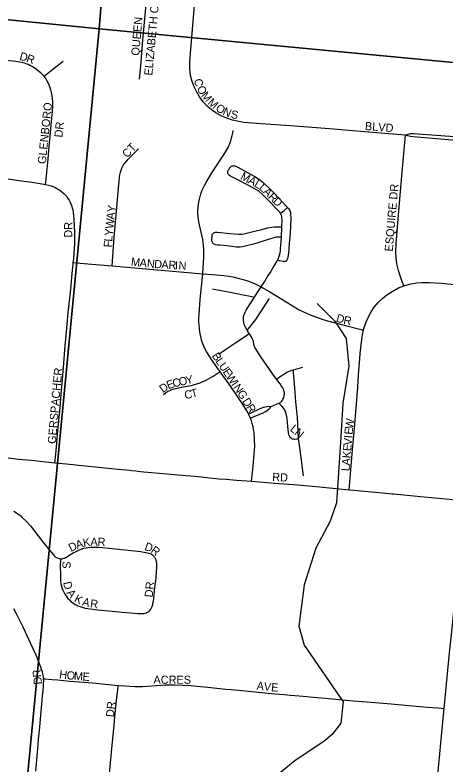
# Model space of a CAD drawing. Extents: x 1410790 to 1770854, y 448063 to 770588.
# Drawn here: x 1528873 to 1531514, y 641443 to 646042 of the extents above; entities that cross this region are included whole.
import ezdxf

# ---------------------------------------------------------------- set-up
doc = ezdxf.new("R2010")
doc.units = 0
for name, color, linetype in [('GM_X_City_Street', 7, 'Continuous'), ('GM_X_City_Street_Text', 7, 'Continuous'), ('GM_X_Minor_River', 7, 'Continuous'), ('GM_X_Section', 7, 'Continuous')]:
    doc.layers.add(name, color=color, linetype=linetype)

msp = doc.modelspace()

# ---------------------------------------------------------------- linework, layer by layer
at = {"layer": 'GM_X_City_Street'}
for points in [[(1531265.6, 645306.1), (1531140.1, 645316.4), (1530943.8, 645332.6), (1530800, 645344.9), (1530561.1, 645363.4), (1530380.6, 645375.5), (1530276, 645384), (1530245.7, 645389), (1530207.1, 645398.3), (1530171.5, 645409), (1530137.2, 645423.7), (1530104.8, 645442), (1530077.2, 645461.4), (1530051.6, 645483.6), (1530026.2, 645510.7), (1530004, 645540.5), (1529984.9, 645572.3), (1529970.3, 645602.7), (1529958.6, 645634.4), (1529949.7, 645670.5), (1529944.6, 645710.7), (1529944.2, 645754.4), (1529950, 645833.5), (1529967.8, 646026.3), (1529994.5, 646356.6)], [(1529635.9, 645649.7), (1529641.4, 645708.5), (1529643.4, 645731.4), (1529657.1, 645888.1), (1529673.1, 646064.4), (1529676.5, 646107), (1529677.9, 646130.9)], [(1528581.1, 645789.4), (1528610.8, 645786.2), (1528708.6, 645776.2), (1528878, 645758.9), (1528913.5, 645752.9), (1528929.1, 645749.1), (1528945, 645743.8), (1528957.4, 645738.9), (1528969.1, 645733.6), (1528980.8, 645726.9), (1528991.7, 645720.3), (1529005.1, 645710.5), (1529017.8, 645700.5), (1529029.4, 645690), (1529038.9, 645680.4), (1529051.2, 645667.9)], [(1529051.2, 645667.9), (1529113.4, 645716.4), (1529168.1, 645759.7)], [(1529060.2, 645001.9), (1529063.7, 645036.4), (1529074.1, 645137.7), (1529084.9, 645258.6), (1529092.7, 645343.9), (1529096.9, 645390.1), (1529103.1, 645450.6), (1529105.4, 645483.9), (1529105.4, 645507.9), (1529103.8, 645530.4), (1529101.8, 645545.7), (1529097.8, 645566.7), (1529092.6, 645584), (1529081.8, 645615), (1529069, 645641.6), (1529059.3, 645656.7), (1529051.2, 645667.9)], [(1530023.7, 644455.2), (1530024.2, 644461.1), (1530030.2, 644555.8), (1530030.8, 644601.3), (1530028.9, 644630.4), (1530027.2, 644646.5), (1530023.8, 644665.7), (1529999.9, 644774.6), (1529997.4, 644790.4), (1529995.4, 644807.5), (1529994.5, 644825.1), (1529994.2, 644842.7), (1529995.7, 644862.3), (1529997.1, 644880.6), (1529999.6, 644898.6), (1530003, 644913.4), (1530007.3, 644929.5), (1530012.2, 644945.4), (1530018.9, 644964.2), (1530025.5, 644980.1), (1530034, 644996.8), (1530044, 645014.7), (1530080.2, 645073.6), (1530159.2, 645194.2), (1530180.6, 645234.3), (1530185.7, 645245.5), (1530189.7, 645255), (1530195.4, 645271.2), (1530200.4, 645288.1), (1530204.2, 645302.3), (1530207.9, 645319.7), (1530210.6, 645334.9)], [(1531813.9, 645274.8), (1531747.5, 645281.2), (1531659.3, 645288), (1531538.4, 645297.2), (1531399.8, 645306.4), (1531314.9, 645313.6), (1531295.9, 645312.6), (1531280.7, 645310.4), (1531265.6, 645306.1)], [(1531255.9, 644381.2), (1531248.2, 644400.9), (1531234.7, 644435.5), (1531223.4, 644475.5), (1531214, 644516.2), (1531208.7, 644554.3), (1531206.7, 644589.5), (1531208.2, 644637.9), (1531221, 644791.3), (1531242.9, 645056.2), (1531259.1, 645237.5), (1531265.6, 645306.1)], [(1531809.5, 645253), (1531752.3, 645258.5), (1531505.9, 645279.4), (1531313.6, 645295.2), (1531295.9, 645297.5), (1531279.9, 645301.4), (1531265.6, 645306.1)], [(1529468.6, 644503.4), (1529470.7, 644532.1), (1529481.7, 644679.6), (1529497.5, 644862.5), (1529504.1, 644934.1), (1529514, 645045.9), (1529516.3, 645063), (1529519.3, 645078.4), (1529523.2, 645091), (1529527, 645102), (1529531.4, 645111.1), (1529536.3, 645119.5), (1529542.4, 645129), (1529548, 645136.3), (1529558.1, 645147.7), (1529567.7, 645157.6), (1529629.6, 645221.1)], [(1528527.2, 645089.8), (1528535, 645086.2), (1528551.2, 645080.8), (1528562.7, 645077.6), (1528570.6, 645075.9), (1528606, 645070.6), (1528693.6, 645057.3), (1528803.8, 645041), (1528898, 645027.3), (1528975.8, 645016.3), (1529027.6, 645008), (1529060.2, 645001.9)], [(1530500.6, 644825.6), (1530496.3, 644832.3), (1530488.4, 644841.5), (1530481.8, 644848.4), (1530422.2, 644909.6), (1530389.9, 644942.3), (1530367.1, 644960.9), (1530353.6, 644970.1), (1530339.5, 644978.7), (1530246.8, 645028.1), (1530194.2, 645054.8), (1530187.6, 645058.5), (1530183.6, 645061.4), (1530180.9, 645064.6), (1530179.3, 645066.9), (1530178.3, 645069.8), (1530177.6, 645073), (1530177.6, 645077.8), (1530178.2, 645082.9), (1530180.5, 645089.7), (1530183.2, 645095.7), (1530186.8, 645102), (1530190, 645106.6), (1530193.3, 645110), (1530197, 645113.3), (1530199.6, 645114.9), (1530203.3, 645116.5), (1530205.7, 645117.3), (1530209.3, 645118.2), (1530212.1, 645118.5), (1530217.7, 645117.9), (1530223.2, 645116.3), (1530229.7, 645113.5), (1530239.7, 645108.7), (1530293.9, 645077.9), (1530343.3, 645051.9), (1530358.5, 645042.2), (1530367.9, 645035.7), (1530384.8, 645022.3), (1530395.8, 645012.8), (1530436.2, 644974.4), (1530495.6, 644913.1), (1530531.6, 644874.9), (1530543.2, 644862.2)], [(1529060.2, 645001.9), (1529078.9, 644998.3), (1529094.5, 644994), (1529106.5, 644989.9), (1529117.1, 644985.6), (1529126.8, 644980.7), (1529140.2, 644972.6), (1529148.5, 644967.1), (1529160.3, 644957.7), (1529171.8, 644947.5), (1529180, 644939.5), (1529188.4, 644930.3), (1529197.8, 644917.7), (1529205.1, 644906.7), (1529210.2, 644898.2), (1529214.3, 644889.8)], [(1529230.6, 644524.2), (1529233, 644548.3), (1529237.5, 644610.2), (1529239, 644639.5), (1529239.4, 644704.8), (1529237.8, 644750.5), (1529235.7, 644786.3), (1529234.1, 644811.6), (1529231.6, 644833.2), (1529229.5, 644845.2), (1529226.5, 644856.9), (1529224, 644865.2), (1529221.9, 644871.6), (1529214.3, 644889.8)], [(1530543.2, 644862.2), (1530543.8, 644861.5), (1530549.6, 644854.7), (1530553.2, 644849), (1530556.5, 644843), (1530559.1, 644836.8), (1530560.8, 644830.9), (1530562, 644822), (1530562.8, 644799), (1530559.1, 644703.9), (1530551.5, 644615.6), (1530550.5, 644602.1), (1530547.3, 644568.3), (1530545.3, 644558), (1530543.2, 644548.8), (1530541.5, 644543.1), (1530540, 644539.7), (1530538.9, 644537.8), (1530537.6, 644535.9), (1530536, 644534.2), (1530534.2, 644532.5), (1530532.4, 644531.3), (1530530.5, 644530.4), (1530528, 644529.8), (1530525.7, 644529.5), (1530523.2, 644529.3), (1530520.2, 644529.6), (1530494.1, 644535.6), (1530482.2, 644538.4)], [(1530500.6, 644825.6), (1530506.7, 644830.9), (1530522.3, 644844.2), (1530543.2, 644862.2)], [(1530508, 644743.6), (1530509.7, 644784.5), (1530508.8, 644800.9), (1530507.8, 644807.9), (1530505.2, 644816.4), (1530502.1, 644823.4), (1530500.6, 644825.6)], [(1530505.4, 644679.3), (1530481, 644679.6), (1530474, 644678.9), (1530465.7, 644677.5), (1530335.1, 644637.6), (1530274.8, 644621.6), (1530264.3, 644619.6), (1530252.2, 644618.1), (1530239.4, 644618), (1530229.3, 644618.5), (1530170.7, 644625.7), (1530128.2, 644629.9), (1530113.6, 644631.4), (1530102.1, 644633.2), (1530097.7, 644634.7), (1530093.1, 644636.9), (1530089.4, 644639.8), (1530085.9, 644643.3), (1530083.2, 644647.3), (1530081.3, 644651.8), (1530080, 644657.4), (1530079.3, 644664.6), (1530080.6, 644687.2), (1530081.4, 644692.8), (1530082.9, 644697.2), (1530084.9, 644700.3), (1530086.6, 644702.5), (1530088.9, 644704.6), (1530091.9, 644706.4), (1530096.4, 644708.2), (1530101.2, 644709.4), (1530108.1, 644710.2), (1530114.3, 644710.1), (1530189.3, 644702.4), (1530244.9, 644697.6), (1530264.5, 644698.9), (1530283.7, 644702.7), (1530325.4, 644712.9), (1530377.6, 644725.7), (1530423.3, 644736.8), (1530446.9, 644741.2), (1530461.8, 644743.3), (1530475.2, 644744.1), (1530490.9, 644743.9), (1530508, 644743.6)], [(1530505.4, 644679.3), (1530508, 644743.6)], [(1530482.2, 644538.4), (1530483.3, 644540.6), (1530487.4, 644550.7), (1530492.1, 644563.4), (1530495.7, 644576.4), (1530498, 644585.9), (1530499.3, 644593.6), (1530500.7, 644607.5), (1530504.4, 644653.3), (1530505.4, 644679.3)], [(1530381.5, 644375), (1530402, 644406), (1530421.4, 644437.7), (1530436.1, 644461.5), (1530455.4, 644493), (1530476.3, 644527), (1530482.2, 644538.4)], [(1529118.3, 643296.3), (1529119.7, 643311), (1529125.5, 643371.4), (1529129.8, 643417.1), (1529134.7, 643469.7), (1529149.8, 643636.1), (1529156.9, 643717.7), (1529162, 643782.8), (1529170.6, 643880.7), (1529181.6, 644014.4), (1529184.9, 644053.8), (1529194.6, 644168.2), (1529199.9, 644217), (1529212.4, 644341), (1529225.7, 644477.7), (1529229.5, 644512.8), (1529230.6, 644524.2)], [(1529230.6, 644524.2), (1529250, 644522.5), (1529319.7, 644516.2), (1529468.6, 644503.4)], [(1529468.6, 644503.4), (1529699.2, 644483.6), (1530023.7, 644455.2)], [(1530131.3, 643854.5), (1530073.7, 643936.5), (1530047, 643978.2), (1530038.8, 643993.4), (1530030.7, 644011), (1530024.6, 644025.1), (1530019.1, 644042.2), (1530013.8, 644059.7), (1530009.3, 644078.7), (1530005.6, 644099.7), (1530003, 644120.1), (1530001, 644140.1), (1530000.1, 644159.8), (1530000.2, 644182.9), (1530001.3, 644207), (1530008.6, 644297.9), (1530023.7, 644455.2)], [(1530023.7, 644455.2), (1530084, 644451.2), (1530153.4, 644445.5), (1530184.2, 644440.9), (1530208.9, 644436.3), (1530247.2, 644427.1), (1530272.3, 644420), (1530297.4, 644411.9), (1530319.7, 644403.7), (1530344.2, 644392.8), (1530366.1, 644383.2), (1530381.5, 644375)], [(1531255.9, 644381.2), (1531256, 644381.3), (1531289.9, 644390.7), (1531334.1, 644398.7), (1531369.1, 644401.6), (1531410.8, 644401.1), (1531485.5, 644396.7), (1531587.2, 644387.9), (1531707.7, 644377.8), (1531742.4, 644374.7)], [(1530083.8, 644362.7), (1530147, 644350.6), (1530193.7, 644341.7), (1530272.4, 644326.7), (1530313.7, 644318.1), (1530340.2, 644312.7)], [(1530340.2, 644312.7), (1530342, 644315.5), (1530381.5, 644375)], [(1530381.5, 644375), (1530391.9, 644369.4), (1530434.2, 644344.8), (1530571, 644260.2), (1530611, 644237), (1530636.4, 644223.6), (1530663.7, 644211.2), (1530691.3, 644199.9), (1530719.9, 644188.6), (1530748.9, 644178.3), (1530779.4, 644168.4), (1530897.7, 644137.6), (1530985.7, 644115), (1531009.1, 644109)], [(1531009.1, 644109), (1531011.2, 644118.7), (1531022.7, 644155.2), (1531036.7, 644187.5), (1531055.1, 644221.1), (1531074.9, 644250.2), (1531099.5, 644279.6), (1531127.2, 644306.2), (1531151.8, 644326.4), (1531183.9, 644347.4), (1531223.5, 644368.4), (1531255.9, 644381.2)], [(1530296.8, 644109.2), (1530285.3, 644128), (1530281.9, 644135.1), (1530278.8, 644143), (1530276.3, 644151.2), (1530274.9, 644158.9), (1530273.9, 644169), (1530273.9, 644180.1), (1530274.4, 644189.2), (1530275.8, 644199.1), (1530277.4, 644205.2), (1530278.9, 644210.2), (1530283, 644220.4), (1530289.1, 644231.4), (1530296.6, 644243.2), (1530340.2, 644312.7)], [(1530296.8, 644109.2), (1530311, 644125.8), (1530333.2, 644153.9), (1530348.4, 644174.6), (1530402.6, 644255.9), (1530433.4, 644302.7)], [(1530121.7, 643962.6), (1530171.3, 643996.1), (1530225.6, 644033.1), (1530291, 644077.3), (1530308.9, 644089.4)], [(1530308.9, 644089.4), (1530296.8, 644109.2)], [(1530476.2, 643808.2), (1530452.9, 643840.5), (1530380.7, 643946.2), (1530355.1, 643984.3), (1530348.6, 643994.3), (1530343.3, 644003.9), (1530341, 644009.2), (1530339.3, 644014.7), (1530335, 644034.8), (1530333.8, 644040.4), (1530332.4, 644045.8), (1530330.8, 644050.9), (1530329.5, 644054.5), (1530326.8, 644060.6), (1530321.1, 644070.4), (1530314.5, 644080.4), (1530308.9, 644089.4)], [(1530921.5, 643131), (1530923.5, 643155.5), (1530942.1, 643376.2), (1530953.9, 643506.8), (1530974.6, 643758.8), (1530979.1, 643837.3), (1530984.3, 643908.5), (1530988.5, 643965), (1530993.7, 644020), (1531002.8, 644081), (1531009.1, 644109)], [(1530578.9, 643866), (1530636.3, 643883)], [(1529782.3, 643714.3), (1529796, 643724.9), (1529803.1, 643729.7), (1529810.7, 643734.4), (1529822.1, 643740.3), (1529830.6, 643744.1), (1529840.3, 643747.4), (1529849.6, 643749.8), (1529884.3, 643757.1), (1529938.9, 643767.1), (1529952.6, 643770.2), (1529966.4, 643774), (1529987, 643779.9), (1530007.4, 643786.5), (1530024.4, 643793.7), (1530041.3, 643801.5), (1530059.7, 643810.2), (1530088, 643826.3), (1530113, 643842.6), (1530131.3, 643854.5)], [(1530304.9, 643595.5), (1530302.4, 643600.8), (1530294.5, 643615.1), (1530271.6, 643650.5), (1530236.1, 643701.8), (1530185, 643778), (1530131.3, 643854.5)], [(1530476.2, 643808.2), (1530498.5, 643824.5), (1530519.7, 643839.9), (1530530.2, 643846.6), (1530539.7, 643852), (1530554.9, 643858.4), (1530569.5, 643863.2), (1530578.9, 643866)], [(1530611.2, 643441), (1530608.4, 643487.8), (1530603.4, 643576), (1530595, 643670.7), (1530587.1, 643755.4), (1530580, 643850.1), (1530578.9, 643866)], [(1530489.9, 643661.1), (1530495.3, 643664), (1530499.5, 643666.7), (1530504, 643670.5), (1530507.8, 643674.6), (1530511.5, 643679.7), (1530514.7, 643685.5), (1530518.3, 643692.9), (1530520.4, 643697.9), (1530521.7, 643703), (1530522.6, 643706.7), (1530523.4, 643710.6), (1530523.6, 643714.4), (1530523.8, 643717.8), (1530524.1, 643725.2), (1530523.5, 643730.9), (1530522.4, 643735.7), (1530521, 643740.2), (1530518.7, 643746.8), (1530514.1, 643755.7), (1530507.1, 643765.7), (1530497.2, 643779.3), (1530476.2, 643808.2)], [(1530443.2, 643641.8), (1530489.9, 643661.1)], [(1530611.2, 643441), (1530600.6, 643440.4), (1530587, 643439.6), (1530579.6, 643440), (1530574.6, 643441), (1530570, 643442.8), (1530566.6, 643444.9), (1530561.8, 643449.1), (1530557.6, 643455.3), (1530554, 643462.6), (1530551.3, 643472), (1530549.7, 643481.8), (1530545.6, 643517.6), (1530540.7, 643566.7), (1530538.7, 643578.5), (1530535.8, 643592.3), (1530531.9, 643606.8), (1530527.7, 643616.8), (1530524.1, 643622.6), (1530518.9, 643630.1), (1530509.9, 643640.4), (1530499.2, 643651.5), (1530489.9, 643661.1)], [(1530304.9, 643595.5), (1530325.3, 643604.8), (1530371.6, 643626.1), (1530396.1, 643636.5), (1530406.6, 643639.8), (1530416.8, 643642.1), (1530429.9, 643642.7), (1530443.2, 643641.8)], [(1530316.1, 643569.5), (1530337.9, 643578.9), (1530393, 643602.6), (1530407.5, 643610), (1530419.2, 643617.1), (1530430.9, 643626.2), (1530437, 643633), (1530443.2, 643641.8)], [(1530316.1, 643569.5), (1530315.1, 643572.1), (1530309.2, 643586.4), (1530304.9, 643595.5)], [(1530322.6, 643183.3), (1530330.5, 643255.7), (1530337.2, 643324.6), (1530342, 643396.3), (1530341.3, 643438.6), (1530338.2, 643484), (1530335.3, 643500.5), (1530332.4, 643515.7), (1530327, 643536.9), (1530322, 643553.2), (1530316.1, 643569.5)], [(1530640.5, 643216.7), (1530626.2, 643328.4), (1530611.8, 643432.2), (1530611.2, 643441)], [(1528726.6, 643335.6), (1528746.8, 643333.7), (1528786, 643330), (1528831.8, 643325.7), (1528864.4, 643322.4), (1528897, 643319.2), (1528919.8, 643316.9), (1528975.2, 643311.3), (1529027.3, 643306), (1529062.9, 643302.1), (1529118.3, 643296.3)], [(1529118.3, 643296.3), (1529189.5, 643288.8), (1529303.6, 643277.3), (1529506, 643257.4), (1529577.6, 643250.1), (1529587.4, 643249.1), (1529613.2, 643246.4), (1529626.2, 643245), (1529642.5, 643243.2), (1529662, 643241.3), (1529756.4, 643233), (1529919.5, 643218.1), (1529978.3, 643213), (1530085.9, 643202), (1530121.7, 643198.6), (1530167.4, 643195.1), (1530229.6, 643190.4), (1530322.6, 643183.3)], [(1530322.6, 643183.3), (1530463.3, 643171.9), (1530607.1, 643159.9), (1530718.1, 643150), (1530842.3, 643139.3), (1530921.5, 643131)], [(1530921.5, 643131), (1530946.7, 643128.4), (1531060.8, 643117.1), (1531183.8, 643106.1)], [(1531183.8, 643106.1), (1531194.7, 643105.1), (1531357.8, 643089.6), (1531534.1, 643072.8), (1531629.7, 643063.1)], [(1528867.1, 642999.8), (1528881.9, 642989.9), (1528895.8, 642979.7), (1528908.3, 642970), (1528918.2, 642960.9), (1528941.6, 642937.9), (1528967.3, 642909.1), (1529042.2, 642813.2), (1529085.3, 642760.3), (1529109.4, 642731.1), (1529114.3, 642725.6), (1529120.3, 642719.9), (1529124.1, 642716.9), (1529128.1, 642714.6), (1529133.1, 642712.2), (1529136.6, 642711), (1529144.8, 642708.6), (1529152, 642707.4)], [(1531503.5, 641788.8), (1531535.1, 642130.2), (1531547.5, 642241.2), (1531579.6, 642547.6), (1531596.3, 642715.9), (1531613, 642888.9), (1531613.1, 642889.3)], [(1529152, 642707.4), (1529156.8, 642707.5), (1529161.5, 642707.9), (1529167.4, 642708.9), (1529172.5, 642710.3), (1529176, 642711.6), (1529183.6, 642715.2), (1529188.5, 642717.9), (1529209.7, 642730.7), (1529229.9, 642742.8), (1529248.5, 642752.8), (1529268.4, 642762.5), (1529282.9, 642768.5), (1529295.5, 642772.6), (1529307.7, 642775.3), (1529320, 642777), (1529337.2, 642778.2), (1529358.8, 642778.8), (1529385.5, 642777.6), (1529409.7, 642776.3), (1529487.5, 642769), (1529644.3, 642751.7), (1529663.5, 642748.8), (1529675.1, 642746.6), (1529684.4, 642744.4), (1529692.9, 642741.9), (1529699.6, 642739.5), (1529705.3, 642737), (1529709.4, 642734.8), (1529715.4, 642730.8), (1529719.9, 642727.2), (1529723.8, 642723.4), (1529726.7, 642719.9), (1529729.8, 642715.3), (1529732.7, 642710.3), (1529734.7, 642705.6), (1529737.2, 642697.9), (1529738.4, 642693), (1529739.3, 642688.1), (1529740.3, 642678.2), (1529740.6, 642668.4), (1529740.4, 642656.5), (1529738.1, 642626.1), (1529736.2, 642598.8), (1529734, 642566.1)], [(1529152, 642707.4), (1529150.7, 642654), (1529151.1, 642617.8), (1529151.7, 642595.1), (1529152.9, 642569.1), (1529155, 642552.8), (1529157.9, 642538.6), (1529161.7, 642525.9), (1529165.9, 642515.3), (1529171.6, 642503), (1529177.7, 642490.8), (1529184, 642481.4), (1529190.9, 642471.9), (1529197.9, 642463.8), (1529207, 642454.5), (1529216.4, 642446.2), (1529225.2, 642438.9), (1529233.1, 642432.6), (1529241.2, 642427.5), (1529250.6, 642422.8), (1529258.8, 642418.9), (1529271.8, 642413.9), (1529290, 642408.4), (1529303.6, 642405.4), (1529318.9, 642402.4), (1529380.7, 642394.5), (1529468.9, 642385.6), (1529530.9, 642379.4), (1529583.4, 642375.1), (1529626.9, 642371.8), (1529640.4, 642371), (1529652.5, 642371.5), (1529663.1, 642372.3), (1529670.2, 642373.8), (1529678, 642376.4), (1529684.3, 642379.3), (1529690, 642382.8), (1529694.5, 642386.2), (1529700.6, 642392.2), (1529705.8, 642398.5), (1529709.7, 642406.1), (1529713.4, 642414.3), (1529715.8, 642421.3), (1529717.3, 642426.8), (1529718.9, 642433.7), (1529721.2, 642446.8), (1529725.3, 642480.4), (1529728.9, 642513.1), (1529734, 642566.1)], [(1529048.7, 641971.6), (1529047.3, 641985.2), (1529044.4, 642001.1), (1529041.1, 642014.8), (1529036.6, 642029.2), (1529032, 642042.3), (1529003, 642116.2), (1528971.1, 642185.6), (1528924, 642288.1), (1528882.7, 642370), (1528866.5, 642400.9)], [(1529001.6, 641404.6), (1529011.2, 641519.1), (1529015.5, 641568.1), (1529018.2, 641599.2), (1529021.5, 641636.4), (1529024.9, 641674.7), (1529032, 641747.3), (1529042.4, 641863.8), (1529045.3, 641900.9), (1529047.3, 641923.1), (1529048.8, 641941.1), (1529049.3, 641955.8), (1529048.8, 641970.5), (1529048.7, 641971.6)], [(1529048.7, 641971.6), (1529060.1, 641970.7), (1529098, 641967.5), (1529135.5, 641964.3), (1529171.4, 641960.8), (1529207.1, 641957.6), (1529265.9, 641952.5), (1529347.2, 641945.5), (1529408.6, 641939.6), (1529464.5, 641934.1), (1529505.9, 641930.7)], [(1529447, 641342.3), (1529453.9, 641411), (1529466.7, 641543), (1529478.5, 641664.9), (1529487.8, 641760.1), (1529496.1, 641838.6), (1529503.1, 641905.1), (1529505.9, 641930.7)], [(1529505.9, 641930.7), (1529548.1, 641927.3), (1529575.5, 641925.2), (1529609.5, 641924), (1529633, 641923.7), (1529654, 641924.3), (1529796.4, 641934.4), (1529821.5, 641935.1), (1529852.6, 641934.8), (1529898.8, 641932.8), (1529951.3, 641929.8), (1529987.3, 641927), (1530055.7, 641919.6), (1530110.9, 641913.1), (1530165.2, 641908), (1530199.1, 641905), (1530262.5, 641898.6), (1530365.4, 641889.1), (1530466.4, 641879.6), (1530521.8, 641874.9), (1530561, 641871.6), (1530615.3, 641866.8), (1530662.3, 641862.6), (1530701.1, 641858.5), (1530775.1, 641851.6), (1530944.6, 641836.7), (1530999.8, 641831.7), (1531032.3, 641829.5), (1531130.2, 641821.4), (1531178.1, 641817.5), (1531286.9, 641807.7), (1531400.9, 641797.8), (1531463.3, 641792.4), (1531503.5, 641788.8)], [(1531447.5, 641206.7), (1531458.2, 641317.1), (1531501.8, 641770.6), (1531503.5, 641788.8)]]:
    msp.add_lwpolyline(points, dxfattribs=at)
at = {"layer": 'GM_X_Minor_River'}
msp.add_lwpolyline([(1530725.3, 644273.4), (1530833.3, 644165), (1530903.2, 644057.3), (1530919.9, 643888.6), (1530881.3, 643660.9), (1530868.5, 643420.7), (1530843, 643050.4), (1530804.7, 642937), (1530717.3, 642772.5), (1530644.7, 642547.5), (1530611.6, 642293.6), (1530645.3, 642176.7), (1530884.7, 641829), (1530870.1, 641699.1), (1530816.6, 641630), (1530765.7, 641587), (1530591.1, 641470.3), (1530395.6, 641310.1), (1530322.7, 641174.2)], dxfattribs=at)
at = {"layer": 'GM_X_Section'}
for points in [[(1529818.7, 651249.1), (1529389.2, 645957.9), (1524163.6, 646480.2), (1524666.4, 651730.2)], [(1535136.5, 650861.1), (1534609.1, 645459.7), (1529389.2, 645957.9), (1529818.7, 651249.1)], [(1529389.2, 645957.9), (1528881.3, 640647.9), (1523663.4, 641153), (1524163.6, 646480.2)], [(1534609.1, 645459.7), (1534160.3, 640098.2), (1528881.3, 640647.9), (1529389.2, 645957.9)]]:
    msp.add_lwpolyline(points, close=True, dxfattribs=at)

# ---------------------------------------------------------------- texts
at = {"layer": 'GM_X_City_Street_Text'}
for s, rotation, p in [('ELIZABETH CT', 84.7513, (1529714.6, 645669.5)), ('QUEEN', 85.1359, (1529634.6, 645791.4)), ('D', 344.1957, (1528897, 645768.2)), ('R', 340.8469, (1528938.6, 645756.5)), ('C', 282.0982, (1529969.2, 645646.3)), ('O', 301.4787, (1529984.3, 645590.6)), ('M', 308.4067, (1530011, 645547.6)), ('GLENBORO', 83.9899, (1529061.3, 645126.4)), ('M', 318.2135, (1530050.3, 645499.5)), ('O', 329.439, (1530098.3, 645458)), ('N', 336.143, (1530141.8, 645432.7)), ('S', 347.3161, (1530192.1, 645411.6)), ('DR', 83.9889, (1529163.5, 645289.2)), ('BLVD', 355.4885, (1531016.2, 645337.3)), ('CT', 47.1241, (1529561, 645162.7)), ('M', 332.4493, (1530249.7, 645036.9)), ('A', 332.4379, (1530296.5, 645012.5)), ('L', 331.3328, (1530335.3, 644992.3)), ('L', 318.9246, (1530363.8, 644977)), ('ESQUIRE DR', 85.1208, (1531187.8, 644590.2)), ('A', 315.3014, (1530389.8, 644954.4)), ('R', 315.1803, (1530421, 644923.5)), ('D', 315.17, (1530449.1, 644895.6)), ('Y', 83.5174, (1529487.3, 644829.7)), ('A', 83.5139, (1529482.3, 644786)), ('DR', 90, (1529224.1, 644676.7)), ('W', 83.5131, (1529475.9, 644729.1)), ('Y', 83.8915, (1529471.2, 644685.4)), ('L', 85.5154, (1529468.5, 644650.7)), ('F', 86.1168, (1529466.1, 644615.8)), ('M', 353.685, (1529582.1, 644505.5)), ('A', 353.6952, (1529634.6, 644499.7)), ('N', 355.139, (1529679.7, 644494.7)), ('D', 356.5249, (1529724.8, 644490.9)), ('A', 356.5699, (1529768.8, 644488.2)), ('R', 356.5753, (1529812.7, 644485.6)), ('I', 356.545, (1529852.2, 644483.2)), ('N', 356.5757, (1529874.2, 644481.9)), ('D', 344.511, (1530837.7, 644162)), ('R', 347.286, (1530882.6, 644149.6)), ('B', 304.1446, (1530077.3, 643951.6)), ('L', 304.1488, (1530099.5, 643918.9)), ('U', 304.1595, (1530119.3, 643889.7)), ('GERSPACHER', 85.0308, (1529122.9, 643410.3)), ('E', 304.1371, (1530144, 643853.3)), ('W', 304.1508, (1530163.7, 643824.2)), ('E', 20.3402, (1529812.5, 643746.3)), ('C', 12.7843, (1529843.9, 643758.1)), ('O', 12.3795, (1529882.4, 643766.8)), ('Y', 12.3581, (1529925.3, 643776.3)), ('I', 304.1326, (1530195.8, 643776.8)), ('D', 34.9634, (1529779.4, 643722.7)), ('T', 14.0041, (1529958, 643694.2)), ('N', 304.1517, (1530208.2, 643758.6)), ('C', 10.7479, (1529916.1, 643686.2)), ('G', 302.8442, (1530232.7, 643722.4)), ('D', 301.8456, (1530263.5, 643674.4)), ('R', 301.8781, (1530286.7, 643637)), ('W', 82.5309, (1530944.3, 643501.2)), ('L', 321.0287, (1530554.6, 643496.1)), ('N', 321.0458, (1530582, 643473.9)), ('E', 84.8303, (1530941.2, 643466.7)), ('V', 85.2182, (1530935.7, 643401)), ('I', 85.2254, (1530939.4, 643444.8)), ('E', 85.2338, (1530932.8, 643365.9)), ('K', 85.2182, (1530929.1, 643322)), ('A', 85.2182, (1530925.4, 643278.2)), ('L', 85.2273, (1530922.5, 643243.1)), ('RD', 356.9776, (1530448.3, 643185.1)), ('K', 9.4408, (1529294, 642780.2)), ('A', 358.8416, (1529335, 642787.3)), ('R', 358.4213, (1529378.9, 642786.4)), ('D', 25.0743, (1529215.8, 642748.8)), ('A', 18.2967, (1529254.2, 642766.9)), ('D', 340.5006, (1529663, 642762.8)), ('R', 323.7227, (1529701, 642749.9)), ('S', 270, (1529163.7, 642692.3)), ('D', 282.165, (1529167.9, 642562)), ('DR', 84.8042, (1529716.9, 642469)), ('A', 306.8415, (1529186.9, 642497.7)), ('K', 332.7676, (1529232, 642446.7)), ('A', 344.9239, (1529281.9, 642422.4)), ('R', 352.577, (1529331.5, 642409.5)), ('R', 95.2901, (1529034.4, 641982.2)), ('H', 352.4819, (1529142.3, 641975.7)), ('O', 354.0397, (1529187.4, 641969.7)), ('M', 355.5804, (1529232.7, 641965)), ('E', 355.6144, (1529285.3, 641960.9)), ('D', 96.4826, (1529039.4, 641938.8)), ('ACRES', 0, (1529721.9, 641940.5)), ('AVE', 354.0895, (1530352, 641905.3)), ('DR', 83.9889, (1529479.3, 641734.1))]:
    msp.add_text(s, height=50, rotation=rotation, dxfattribs=at).set_placement(p)

doc.saveas('drawing.dxf')
